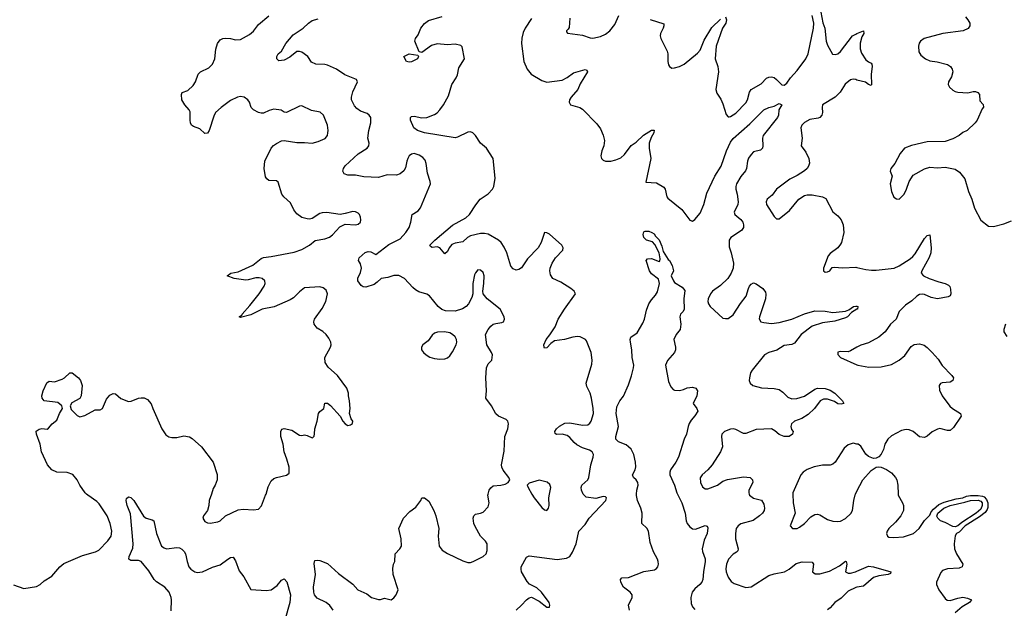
# Model space of a CAD drawing. Header units: inches. Extents: x 2134017 to 2292458, y 756222 to 916513.
# Tile 299 of 387: x 2243438 to 2251155, y 819104 to 823718. Entities that reach past the tile are written whole.
import ezdxf

# ---------------------------------------------------------------- set-up
doc = ezdxf.new("R2010")
doc.units = ezdxf.units.IN
doc.header["$MEASUREMENT"] = 0
for name, color, linetype in [('C2841', 7, 'Continuous'), ('C2842', 7, 'Continuous'), ('C2851', 7, 'Continuous'), ('C2852', 7, 'Continuous')]:
    doc.layers.add(name, color=color, linetype=linetype)

msp = doc.modelspace()

# ---------------------------------------------------------------- linework, layer by layer
at = {"layer": 'C2841', "color": 5}
for points, elevation in [([(2243390, 819287.2), (2243470, 819260.4), (2243570, 819274.9), (2243599, 819290), (2243630, 819318.8), (2243690, 819356), (2243753.2, 819430), (2243784.9, 819455.1), (2243930, 819518), (2244033.3, 819546.7), (2244059.8, 819560.2), (2244130, 819633), (2244154, 819670), (2244159.1, 819710), (2244148.2, 819770), (2244123.9, 819830), (2244062.3, 819922.3), (2244042, 819942), (2243972.3, 819990), (2243962.3, 820000)], 280), ([(2244625.4, 819085.4), (2244627.4, 819170), (2244624.8, 819190), (2244609.8, 819230), (2244575.6, 819270), (2244511.1, 819311.1), (2244490.9, 819330), (2244450, 819399.2), (2244390, 819472), (2244370, 819479.2), (2244310, 819478.7), (2244294.5, 819490), (2244295.4, 819510), (2244324.2, 819575.8), (2244328.3, 819610), (2244305.6, 819845.6), (2244279.7, 819910), (2244271.9, 819948.1), (2244274.5, 819965.5), (2244290, 819979.1), (2244310, 819972), (2244331.8, 819950), (2244407.5, 819827.5), (2244430, 819811.5), (2244477.3, 819797.3), (2244488.9, 819788.9), (2244510.2, 819690), (2244550, 819592), (2244570, 819577.3), (2244590, 819571.4), (2244670, 819581.3), (2244690, 819578.3), (2244708.4, 819568.4), (2244727, 819550), (2244738, 819530), (2244750.4, 819470), (2244764.9, 819430), (2244780.5, 819410), (2244810, 819390.4), (2244830, 819383.7), (2244870, 819390.4), (2244950, 819425.7), (2245010, 819443.7), (2245070, 819490.3), (2245090, 819502), (2245110, 819504.4), (2245130, 819477.3), (2245157.8, 819397.8), (2245194.4, 819350), (2245250.8, 819250.8), (2245370, 819244.4), (2245410, 819248.2), (2245457.1, 819282.9), (2245490, 819326), (2245510, 819336), (2245531.9, 819311.9), (2245561.6, 819210), (2245554.4, 819150), (2245516, 819010)], 260), ([(2244940.6, 820000), (2244923.8, 819950), (2244920.5, 819910), (2244910.6, 819870), (2244878.8, 819830), (2244874.8, 819810), (2244890, 819784), (2244910, 819773.4), (2244930, 819770.6), (2244990, 819781.3), (2245009.2, 819790), (2245051.2, 819828.8), (2245150, 819877.3), (2245190, 819882), (2245270, 819877.3), (2245310, 819880.7), (2245332.9, 819907.1), (2245365.7, 819990), (2245368.6, 820000)], 280), ([(2245895.6, 819090), (2245870, 819126), (2245841.2, 819150), (2245770, 819184.5), (2245749.5, 819210), (2245742.9, 819230), (2245740.7, 819270), (2245755.6, 819370), (2245744.8, 819455.2), (2245750, 819478), (2245770, 819482), (2245790, 819478), (2245850, 819455.5), (2245937.3, 819377.3), (2246050, 819292.2), (2246089.4, 819249.4), (2246158, 819218), (2246196, 819190), (2246250, 819173), (2246266.3, 819173.7), (2246296, 819184), (2246350, 819170.8), (2246370, 819186), (2246389.2, 819210), (2246405.2, 819250), (2246364.5, 819370), (2246363.7, 819416.3), (2246369, 819450), (2246377.2, 819470), (2246381.2, 819530), (2246417.2, 819570), (2246429.2, 819590), (2246426.6, 819650), (2246409.3, 819730), (2246445.2, 819810), (2246495.9, 819864.1), (2246542.9, 819897.1), (2246581.2, 819950), (2246590, 819971.3), (2246610, 819971.3), (2246643.5, 819943.5), (2246682.8, 819870), (2246698.8, 819830), (2246722, 819730), (2246719.1, 819670), (2246724.9, 819590), (2246750, 819560.5), (2246790, 819534.9), (2246910, 819476.5), (2246950, 819463.7), (2246970, 819463.1), (2246993.2, 819470), (2247069.2, 819510), (2247095.1, 819530), (2247102.9, 819557.1), (2247102, 819610), (2247089.5, 819630), (2247050.7, 819670.7), (2247006.6, 819746.6), (2246996.4, 819770), (2246991.2, 819810), (2246997.6, 819830), (2247010, 819842.4), (2247050, 819848.8), (2247070, 819857), (2247110, 819898.4), (2247118.4, 819930), (2247107.4, 819990), (2247110, 820000)], 260), ([(2247329.3, 819090), (2247372.1, 819127.9), (2247410, 819171), (2247430, 819186), (2247449.3, 819190.7), (2247510, 819161), (2247570, 819112), (2247590, 819114), (2247593.2, 819130), (2247588.7, 819150), (2247527.3, 819230), (2247490, 819264.2), (2247434.6, 819294.6), (2247414.4, 819314.4), (2247372.1, 819390), (2247367.1, 819410), (2247368.2, 819430), (2247410, 819506), (2247430, 819515.3), (2247650, 819487.3), (2247723.3, 819496.7), (2247749.8, 819510.2), (2247770, 819543), (2247799.8, 819610), (2247820.5, 819710), (2247870, 819760.4), (2247901, 819810), (2248032, 819950), (2248036, 819970), (2248030, 819979), (2248010, 819979.3), (2247954.4, 819965.6), (2247876.6, 819976.6), (2247855.5, 819995.5), (2247853.7, 820000)], 240), ([(2247452.3, 820000), (2247470.4, 819970), (2247530, 819894), (2247550, 819874.8), (2247570, 819871), (2247582.7, 819890), (2247586.6, 819910), (2247585.6, 819970), (2247590.8, 820000)], 260), ([(2248216.9, 819090), (2248209.5, 819130), (2248236.9, 819190), (2248236.9, 819210), (2248223.6, 819230), (2248169.7, 819270), (2248150, 819309.2), (2248147.3, 819330), (2248156.5, 819343.5), (2248210, 819345.3), (2248330, 819393.7), (2248413.6, 819406.4), (2248430, 819417.1), (2248438.3, 819430), (2248444, 819450), (2248443.1, 819470), (2248437.2, 819490), (2248406.5, 819546.5), (2248379, 819619), (2248365.3, 819710), (2248352, 819732), (2248314.7, 819770), (2248317.8, 819850), (2248306.8, 819890), (2248279.2, 819950), (2248272.5, 819987.5), (2248273.2, 820000)], 220), ([(2248593.9, 820000), (2248627.6, 819930), (2248652.8, 819850), (2248660.3, 819790), (2248669, 819770), (2248690, 819742), (2248710, 819727.4), (2248735.6, 819724.4), (2248810, 819753), (2248827.1, 819747.1), (2248830, 819734), (2248826, 819690), (2248802.9, 819637.1), (2248788, 819570), (2248790.2, 819550), (2248810, 819490.8), (2248811, 819470), (2248796.2, 819390), (2248791.4, 819330), (2248783.1, 819310), (2248767.4, 819290), (2248730, 819256.4), (2248709.4, 819230), (2248697.8, 819190), (2248701, 819141), (2248710, 819116.4), (2248730, 819094.9)], 220), ([(2249154.8, 820000), (2249158.5, 819990), (2249190, 819966.2), (2249251.2, 819951.2), (2249270, 819921), (2249274.3, 819890), (2249271.8, 819870), (2249258.4, 819850), (2249236.4, 819830), (2249186.8, 819793.2), (2249090, 819765.6), (2249068.8, 819751.2), (2249053.4, 819730), (2249047.3, 819690), (2249047.6, 819650), (2249068.7, 819571.3), (2249066.3, 819553.7), (2249056.8, 819543.2), (2249030, 819528.2), (2248994.3, 819490), (2248977.6, 819450), (2248972.7, 819412.7), (2248974, 819390), (2248990, 819347.7), (2249014.5, 819314.5), (2249038.4, 819298.4), (2249128.5, 819268.5), (2249170, 819273.8), (2249310, 819360.9), (2249350, 819375.3), (2249430.8, 819389.2), (2249468.8, 819411.2), (2249524.4, 819455.6), (2249571.2, 819468.8), (2249650, 819464.9), (2249659.5, 819450), (2249652.4, 819390), (2249673.3, 819373.3), (2249710, 819374.4), (2249784.5, 819395.5), (2249863.5, 819436.5), (2249910, 819473.4), (2249916, 819470), (2249919.3, 819450), (2249910.7, 819390), (2249930, 819380.3), (2249950, 819379.6), (2249989.3, 819390), (2250000, 819394.7)], 240), ([(2249497.9, 820000), (2249500.9, 819930), (2249514.3, 819850), (2249477.3, 819750), (2249494, 819730), (2249530, 819730.5), (2249550, 819739.3), (2249590, 819768.4), (2249638.9, 819821.1), (2249670, 819840.3), (2249690, 819842.3), (2249710, 819837.4), (2249770, 819800.3), (2249810, 819787.2), (2249850, 819784.9), (2249870, 819788.5), (2249910, 819808.7), (2249951.9, 819848.1), (2249965.6, 819870), (2249974.7, 819950), (2249986, 819994), (2249989.1, 820000)], 260), ([(2250000, 819269.4), (2249990, 819267.7), (2249930, 819237.4), (2249875.3, 819184.7), (2249827, 819150), (2249790.9, 819109.1), (2249767.9, 819092.1)], 240)]:
    msp.add_lwpolyline(points, dxfattribs=dict(at, elevation=elevation))
at = {"layer": 'C2842', "color": 5}
for points, elevation in [([(2245368.6, 820000), (2245384.7, 820055.3), (2245410, 820103), (2245430, 820120.5), (2245449.7, 820130.3), (2245530, 820147.3), (2245550, 820164.7), (2245549.3, 820210.7), (2245533.1, 820273.1), (2245512, 820330), (2245502.7, 820390), (2245485.1, 820450), (2245486, 820490), (2245492.9, 820507.1), (2245510, 820513), (2245570, 820499.5), (2245630, 820462.4), (2245650, 820459.1), (2245670, 820462.8), (2245690, 820458.8), (2245730, 820441), (2245736.5, 820443.5), (2245745.6, 820454.4), (2245749.5, 820470.5), (2245751.6, 820510), (2245769.6, 820570), (2245779.5, 820630), (2245790, 820646.8), (2245822, 820670), (2245830, 820711.3), (2245850, 820711.3), (2245874, 820694), (2245951.1, 820611.1), (2245971.3, 820570), (2245990, 820551.3), (2246010, 820538), (2246030, 820542), (2246047.3, 820552.7), (2246048, 820570), (2246035.3, 820590), (2246022, 820630), (2246029, 820670), (2246024, 820730), (2246014, 820770), (2246014, 820790), (2246002, 820830), (2245929.3, 820930), (2245855.3, 820995.3), (2245833.2, 821030), (2245829.2, 821070), (2245873.2, 821150), (2245879, 821170), (2245877.2, 821190), (2245862, 821222), (2245841.2, 821250), (2245813.1, 821273.1), (2245770, 821299.3), (2245745.6, 821330), (2245743.6, 821350), (2245749.6, 821370), (2245810, 821453), (2245837.4, 821510), (2245849.5, 821569.5), (2245838.9, 821598.9), (2245817.1, 821617.1), (2245790, 821623.6), (2245670, 821614.7), (2245630, 821585.4), (2245583.1, 821536.9), (2245558.2, 821521.8), (2245432.6, 821467.4), (2245338, 821450), (2245250, 821405.4), (2245170, 821382.7), (2245159, 821390), (2245178.4, 821401.6), (2245180.9, 821410), (2245242.7, 821477.3), (2245316, 821570), (2245355.1, 821630), (2245362.4, 821650), (2245360.5, 821670), (2245339.3, 821690), (2245315.2, 821695.2), (2245290, 821694.6), (2245230, 821678.2), (2245210, 821677.2), (2245118, 821690), (2245064, 821710), (2245094, 821730), (2245150, 821741.7), (2245265.7, 821794.3), (2245330, 821845.5), (2245350, 821854.3), (2245410, 821860.3), (2245590, 821894.9), (2245650, 821916.9), (2245709.8, 821950.2), (2245753.7, 821986.3), (2245830, 821998.9), (2245866.1, 822013.9), (2245888.5, 822031.5), (2245947.2, 822092.8), (2245972.5, 822107.5), (2245990, 822114.9), (2246069.5, 822110.5), (2246090, 822114), (2246109.2, 822130), (2246112.7, 822150), (2246109.4, 822170), (2246100.9, 822190), (2246090, 822200.9), (2246071.1, 822211.1), (2246050, 822214.3), (2245990, 822197.6), (2245950, 822191.8), (2245846.3, 822206.3), (2245810, 822204.7), (2245790, 822198), (2245730, 822159.7), (2245710, 822154.7), (2245690, 822155.8), (2245650, 822168.3), (2245610, 822195.6), (2245586.5, 822226.5), (2245561.4, 822281.4), (2245509.2, 822329.2), (2245493.3, 822350), (2245464.8, 822444.8), (2245450, 822454.5), (2245390, 822456.9), (2245374, 822470), (2245365.8, 822485.8), (2245353.5, 822550), (2245358.7, 822610), (2245408.7, 822710), (2245428, 822732), (2245450, 822747.9), (2245490, 822768), (2245510, 822771.2), (2245610, 822754), (2245670, 822755.3), (2245730, 822750.4), (2245777.1, 822762.9), (2245833.3, 822786.7), (2245849.4, 822810), (2245853.3, 822830), (2245856.3, 822850), (2245851.2, 822890), (2245818.4, 822970), (2245792.6, 822992.6), (2245725.1, 823005.1), (2245650, 823041.6), (2245630, 823039.6), (2245530, 822989.6), (2245510, 822993.2), (2245487.6, 823007.6), (2245430, 823015.6), (2245393.5, 823006.5), (2245350, 822985.6), (2245330, 822985.6), (2245310, 822989.6), (2245269.8, 823009.8), (2245251.5, 823030), (2245240.4, 823070), (2245226.6, 823090), (2245198, 823110), (2245170, 823115.3), (2245144.9, 823110), (2245090, 823083.5), (2245016.4, 823030), (2244973.4, 822990), (2244958.6, 822961.4), (2244923, 822850), (2244910, 822827), (2244890, 822824.5), (2244850, 822860.9), (2244800.1, 822880.1), (2244786, 822890), (2244776.3, 822910), (2244773.3, 822930), (2244774.2, 822994.2), (2244767.3, 823010), (2244731.3, 823050), (2244708.7, 823090), (2244705.2, 823130), (2244712.7, 823147.3), (2244756.6, 823163.4), (2244797, 823203), (2244815.6, 823230), (2244836.2, 823290), (2244854.5, 823310), (2244919.8, 823340.2), (2244950.5, 823369.5), (2244967.9, 823410), (2244974.3, 823485.7), (2244989.3, 823530), (2245010, 823558.8), (2245030, 823570.6), (2245050, 823573.4), (2245089.4, 823570.6), (2245130, 823559.1), (2245170, 823562), (2245238, 823602), (2245271.8, 823628.2), (2245310, 823681), (2245390, 823746.8)], 280), ([(2247110, 820000), (2247117.8, 820030), (2247130.6, 820049.4), (2247150, 820065.3), (2247210, 820070.3), (2247242, 820078), (2247266, 820090), (2247279.3, 820110), (2247272.3, 820130), (2247226, 820186), (2247215.8, 820210), (2247213.7, 820230), (2247235.3, 820335.3), (2247239.1, 820450), (2247265.1, 820510), (2247269.4, 820549.4), (2247264, 820570), (2247250, 820584), (2247190, 820609.4), (2247170, 820629.3), (2247135.1, 820690), (2247092.3, 820750), (2247096.2, 820810), (2247092.3, 820910), (2247095.6, 820990), (2247110, 821020.7), (2247138.4, 821050), (2247143.6, 821090), (2247137, 821110), (2247098, 821170), (2247089.7, 821250), (2247109.6, 821290), (2247130, 821316.3), (2247150, 821330.4), (2247170, 821337.1), (2247216.2, 821343.8), (2247229.4, 821350.6), (2247238, 821370), (2247234.5, 821390), (2247204.2, 821450), (2247102.4, 821530), (2247071.2, 821570), (2247068.2, 821590), (2247076.8, 821650), (2247077.7, 821710), (2247070, 821735.1), (2247050, 821755.1), (2247030, 821757.2), (2247010, 821733.2), (2247003.4, 821716.6), (2246989.1, 821650), (2246990.3, 821570), (2246980.7, 821539.3), (2246956, 821490), (2246937.6, 821470), (2246908.6, 821451.4), (2246850, 821434.4), (2246775.9, 821435.9), (2246745.9, 821445.9), (2246717.7, 821470), (2246650, 821553.6), (2246630, 821565.1), (2246565.6, 821585.6), (2246540.2, 821600.2), (2246518, 821618), (2246454.7, 821690), (2246410, 821713.8), (2246370, 821713.3), (2246322.2, 821697.8), (2246270, 821689.8), (2246240.5, 821659.5), (2246217, 821643), (2246150, 821621.8), (2246130, 821622.8), (2246113.1, 821633.1), (2246089.1, 821670), (2246088.1, 821691.9), (2246110, 821736.3), (2246117.1, 821770), (2246110, 821803.7), (2246092.4, 821830), (2246098.9, 821850), (2246146.7, 821893.3), (2246170, 821900.3), (2246190, 821897.5), (2246230, 821876.5), (2246330, 821954.7), (2246420.4, 821999.6), (2246464.4, 822050), (2246489.7, 822090), (2246503.1, 822130), (2246514.5, 822190), (2246560.7, 822219.3), (2246578.2, 822241.8), (2246658.4, 822430), (2246656.2, 822450), (2246633.5, 822513.5), (2246624, 822590), (2246615.5, 822615.5), (2246598, 822638), (2246570, 822655.4), (2246530, 822668.2), (2246510, 822664.2), (2246490.3, 822649.7), (2246479.5, 822630), (2246471.8, 822610), (2246463.1, 822556.9), (2246450, 822532.7), (2246418.8, 822510), (2246390, 822499.6), (2246318, 822502), (2246250, 822480.9), (2246134, 822486), (2246070, 822500.2), (2246010, 822499.5), (2245980.5, 822510), (2245969.7, 822530), (2245974.8, 822550), (2245988.8, 822571.2), (2246090, 822665.3), (2246160.7, 822710), (2246175.1, 822730), (2246176.9, 822750), (2246166.6, 822790), (2246175.1, 822850), (2246191.1, 822910), (2246189.6, 822950), (2246177, 822970), (2246162.3, 822982.3), (2246110, 823000.9), (2246080.8, 823020.8), (2246063.3, 823043.3), (2246039.6, 823090), (2246039.6, 823110), (2246050, 823151), (2246085.1, 823230), (2246077, 823250), (2245985.7, 823285.7), (2245920.9, 823330), (2245850, 823360.9), (2245830, 823366), (2245758, 823370), (2245726, 823386), (2245695.3, 823430), (2245650, 823462.7), (2245630, 823469.4), (2245610, 823469.4), (2245556.4, 823423.6), (2245510, 823399.4), (2245470, 823396.4), (2245453, 823410), (2245453.1, 823430), (2245464.2, 823450), (2245490, 823471.6), (2245524.2, 823530), (2245581.6, 823598.4), (2245661, 823650), (2245700.5, 823690), (2245730, 823710.2), (2245776.4, 823723.6)], 260), ([(2247853.7, 820000), (2247841.7, 820030), (2247837.4, 820050), (2247843.6, 820070), (2247889.7, 820110), (2247898.2, 820130), (2247913.3, 820230), (2247932.6, 820290), (2247934.3, 820310), (2247923.5, 820330), (2247904.2, 820344.2), (2247850, 820360.8), (2247804.3, 820384.3), (2247782.5, 820402.5), (2247750, 820444), (2247730, 820459.1), (2247690, 820469.9), (2247646.3, 820466.3), (2247633.6, 820473.6), (2247632.4, 820490), (2247644.8, 820510), (2247670, 820532.4), (2247710, 820554), (2247750, 820558.3), (2247850, 820539.7), (2247890, 820543.1), (2247905.6, 820554.4), (2247916.9, 820570), (2247935, 820630), (2247933.6, 820670), (2247919.7, 820750), (2247909.7, 820789.7), (2247882.9, 820842.9), (2247878.3, 820870), (2247921, 821019), (2247925.6, 821050), (2247915.6, 821110), (2247880.9, 821200.9), (2247871.5, 821211.5), (2247830, 821231.3), (2247810, 821234.3), (2247772, 821230), (2247709.1, 821210.9), (2247630, 821200.5), (2247601.2, 821178.8), (2247570, 821145.2), (2247550, 821144), (2247548, 821150), (2247547.1, 821170), (2247563.5, 821210), (2247593.3, 821246.7), (2247634.5, 821310), (2247659.3, 821370), (2247707.3, 821450), (2247795.3, 821570), (2247784, 821590), (2247758, 821610), (2247680, 821660), (2247617.2, 821690), (2247598, 821718), (2247593, 821750), (2247595.4, 821770), (2247612.1, 821810), (2247638.5, 821850), (2247695.1, 821910), (2247697.7, 821930), (2247685.7, 821950), (2247590, 822035.6), (2247570, 822047), (2247550, 822049.2), (2247525.3, 821970), (2247500.9, 821930), (2247417.8, 821842.2), (2247370, 821772.3), (2247350, 821758.4), (2247330, 821754), (2247305.4, 821765.4), (2247286.6, 821786.6), (2247255.3, 821890), (2247235.4, 821935.4), (2247212.3, 821972.3), (2247190.7, 821990.7), (2247110, 822035.4), (2247081.6, 822041.6), (2247050, 822042), (2246970, 822024.4), (2246948.5, 822011.5), (2246910, 821977), (2246850, 821966.4), (2246825.2, 821954.8), (2246803.9, 821930), (2246790, 821900.7), (2246770, 821883.6), (2246730, 821928.2), (2246710, 821936.9), (2246670, 821933.2), (2246659, 821939), (2246653.2, 821950), (2246691.6, 821990), (2246830, 822106.5), (2246934.6, 822165.4), (2246963.5, 822190), (2247012.8, 822267.2), (2247047.6, 822310), (2247110, 822354), (2247143.5, 822390), (2247153.5, 822410), (2247165.5, 822474.5), (2247148.3, 822630), (2247097.4, 822710), (2247049.7, 822750), (2247010.7, 822810.7), (2246990.7, 822830.7), (2246970, 822839.1), (2246950, 822837.2), (2246870, 822797.4), (2246850, 822792.8), (2246610, 822829.8), (2246556, 822850), (2246526, 822870), (2246500.9, 822930), (2246501.2, 822950), (2246510, 822958.8), (2246530, 822962), (2246590, 822948.5), (2246630, 822951.7), (2246690, 822974.9), (2246710, 822987), (2246731.5, 823010), (2246760.7, 823050), (2246799.4, 823120.6), (2246823.7, 823210), (2246859.3, 823260.7), (2246870, 823284.7), (2246879.1, 823340.9), (2246925.2, 823410), (2246905.2, 823505.2), (2246894.5, 823514.5), (2246850, 823524.5), (2246790, 823521), (2246710, 823528.8), (2246665.4, 823514.6), (2246590, 823459.3), (2246570, 823466), (2246534, 823550), (2246541.2, 823570), (2246561.5, 823598.5), (2246580.7, 823650), (2246610, 823687.7), (2246642.7, 823710), (2246750, 823742.6)], 240), ([(2247450, 823727.6), (2247399.7, 823650), (2247383.6, 823616.4), (2247372.3, 823572.3), (2247370.2, 823530), (2247390.2, 823390), (2247416.5, 823330), (2247447.4, 823290), (2247530, 823239.8), (2247570, 823226.8), (2247690, 823243.2), (2247730, 823263.8), (2247777.8, 823302.2), (2247870, 823327.7), (2247882.8, 823322.8), (2247887.7, 823310), (2247830, 823216), (2247813.4, 823170), (2247760.3, 823110), (2247747.9, 823090), (2247744.2, 823070), (2247756, 823050), (2247826.8, 823030), (2247850, 823016.5), (2247960.2, 822900.2), (2247990, 822861.6), (2248011.8, 822811.8), (2248020.2, 822770), (2248016.9, 822730), (2248000.3, 822690), (2247992.2, 822650), (2247997.1, 822630), (2248010, 822615.5), (2248030, 822607.6), (2248070, 822609.1), (2248110, 822618.5), (2248150, 822636), (2248178.6, 822661.4), (2248230, 822730.4), (2248270, 822756.4), (2248326.9, 822813.1), (2248390, 822850.5), (2248410, 822852), (2248407.3, 822830), (2248386.4, 822793.6), (2248372.6, 822750), (2248371.3, 822710), (2248384.9, 822630), (2248345.4, 822445.4), (2248430, 822439.5), (2248485.3, 822405.3), (2248496.2, 822390), (2248509.3, 822330), (2248518.1, 822318.1), (2248626.5, 822230), (2248690, 822146.8), (2248710, 822139.1), (2248730, 822150.4), (2248770, 822200.3), (2248799.5, 822270), (2248823.3, 822356.7), (2248886.8, 822490), (2248935.3, 822570), (2248977.6, 822690), (2249010, 822757.8), (2249030, 822786.9), (2249159.6, 822900.4), (2249270, 823011.4), (2249310, 823030.3), (2249350, 823039.5), (2249390, 823060.3), (2249410, 823051), (2249388.9, 823011.1), (2249385.1, 822970), (2249377.4, 822950), (2249265.4, 822810), (2249260.2, 822790), (2249263.5, 822730), (2249259, 822710), (2249243.8, 822696.2), (2249190, 822681.1), (2249170, 822660.5), (2249150, 822631.2), (2249141.7, 822610), (2249134.7, 822550), (2249127.1, 822532.9), (2249090, 822489.8), (2249056.4, 822430), (2249050.1, 822410), (2249050.1, 822390), (2249060.9, 822350), (2249068.6, 822290), (2249066.4, 822270), (2249038, 822210), (2249043.6, 822190), (2249090, 822150.3), (2249104.6, 822130), (2249111.4, 822110), (2249110.3, 822090), (2249094.6, 822065.4), (2249010.4, 822010), (2248998.7, 821990), (2248998.6, 821938.6), (2249015.3, 821890), (2249031.7, 821810), (2249028.9, 821770), (2249013.1, 821730), (2248987, 821690), (2248930, 821635.4), (2248868.9, 821590), (2248851.1, 821568.9), (2248834.3, 821530), (2248831.7, 821510), (2248835.3, 821490), (2248850, 821470.4), (2248950, 821379.3), (2248970, 821374.4), (2248990, 821375.8), (2249030, 821403.1), (2249086.6, 821493.4), (2249131.2, 821550), (2249148.8, 821611.2), (2249158.4, 821630), (2249170, 821644.9), (2249190, 821654), (2249210, 821646.8), (2249262.8, 821610), (2249282.8, 821582.8), (2249286.2, 821566.2), (2249284.2, 821530), (2249234.9, 821390), (2249232.5, 821372.5), (2249247.3, 821350), (2249270, 821343.2), (2249330, 821335.4), (2249390, 821343), (2249490.5, 821369.5), (2249590, 821411.3), (2249670, 821436), (2249750, 821434), (2249810, 821422.6), (2249835.9, 821424.1), (2249910, 821434), (2249937.4, 821442.6), (2249974, 821470), (2249990, 821473.4), (2250000, 821471.3)], 240), ([(2247749, 823730), (2247743.5, 823656.5), (2247737.3, 823642.7), (2247724.7, 823630), (2247723.6, 823623.6), (2247731.6, 823611.6), (2247850, 823596.4), (2247910, 823575.3), (2247930, 823573.7), (2247990, 823584.6), (2248030, 823604.2), (2248062.9, 823630), (2248101.3, 823678.7), (2248133, 823750)], 260), ([(2248378.3, 823718.3), (2248486, 823686), (2248487.3, 823670), (2248482, 823650), (2248460.7, 823610), (2248457.3, 823590), (2248462, 823570), (2248511.9, 823471.9), (2248518.4, 823450), (2248517.3, 823390), (2248523.4, 823363.4), (2248530.6, 823350.6), (2248550, 823338.8), (2248570, 823340.7), (2248610, 823350.5), (2248646, 823370), (2248750, 823455.3), (2248770, 823478), (2248802.2, 823557.8), (2248862.5, 823657.5), (2248930, 823721.3)], 260), ([(2248970, 823739.1), (2248977.2, 823717.2), (2248972.8, 823690), (2248944.9, 823650), (2248897.3, 823510), (2248888.9, 823410), (2248908.4, 823350), (2248913.7, 823310), (2248893.7, 823170), (2248900.5, 823140.5), (2248933.4, 823093.4), (2248950, 823058.8), (2248974.4, 822974.4), (2248990, 822957.3), (2248997.3, 822957.3), (2249010, 822958), (2249050, 822984.4), (2249130, 823067.2), (2249141.8, 823090), (2249156.5, 823150), (2249170.5, 823169.5), (2249250, 823215.2), (2249290, 823258.8), (2249310, 823267.8), (2249330, 823269.4), (2249350, 823264.7), (2249370.1, 823250.1), (2249410, 823207), (2249430, 823205.7), (2249450, 823220.4), (2249477.9, 823262.1), (2249530, 823320.3), (2249599.3, 823410), (2249617.8, 823450), (2249660.4, 823650), (2249661.7, 823690), (2249649.7, 823750)], 260), ([(2249717.2, 823777.2), (2249732.2, 823692.2), (2249747, 823650), (2249758.7, 823550), (2249770, 823518.8), (2249808, 823448), (2249830, 823445.5), (2249850, 823450.6), (2249870, 823468), (2249965.1, 823590), (2249990, 823604.9), (2250000, 823609)], 260), ([(2250000, 823244.9), (2249990, 823247.6), (2249970, 823251.5), (2249950, 823245.6), (2249908.1, 823211.9), (2249867, 823150), (2249830.3, 823110), (2249730.4, 823050), (2249727.2, 823030), (2249730.3, 822989.7), (2249724.4, 822970), (2249709, 822951), (2249695.1, 822944.9), (2249630, 822934.2), (2249590, 822912.6), (2249578.4, 822901.6), (2249568.2, 822890), (2249561.3, 822870), (2249570.3, 822790), (2249563, 822730), (2249598.1, 822678.1), (2249622.3, 822630), (2249627.2, 822592.8), (2249619.6, 822570), (2249609.3, 822550.7), (2249590, 822534), (2249530, 822495.6), (2249473.4, 822466.6), (2249370.4, 822390), (2249336.5, 822343.5), (2249296.3, 822310), (2249288, 822290), (2249290.5, 822270), (2249350, 822176), (2249370, 822156), (2249390, 822157.3), (2249470, 822223), (2249544.5, 822310), (2249590, 822338.7), (2249610, 822344.2), (2249650, 822343.6), (2249728.9, 822328.9), (2249755.1, 822315.1), (2249811.9, 822211.9), (2249850, 822180.7), (2249875.5, 822150), (2249892.7, 822110), (2249898, 822050), (2249878, 821970), (2249870, 821957.2), (2249850, 821929.3), (2249790, 821884), (2249773.7, 821866.3), (2249738, 821770), (2249738, 821750), (2249750, 821738), (2249770, 821741), (2249788, 821750), (2249805.2, 821774.8), (2249821.2, 821778.8), (2249890, 821773.4), (2249990, 821777.1), (2250000, 821774.8)], 260), ([(2248273.2, 820000), (2248275.1, 820030), (2248284.2, 820070), (2248282, 820090), (2248269.7, 820110), (2248248.4, 820130), (2248241.1, 820150), (2248262.2, 820190), (2248267.2, 820212.8), (2248265.2, 820250), (2248251.2, 820310), (2248230.9, 820350.9), (2248210.5, 820370.5), (2248190, 820385), (2248131.8, 820410), (2248109.6, 820430), (2248109.7, 820450), (2248129.8, 820530), (2248113, 820630), (2248117.5, 820682.5), (2248142.7, 820730), (2248170, 820766), (2248210, 820854.8), (2248234.1, 820925.9), (2248249.1, 820990), (2248250.9, 821010), (2248238.5, 821070), (2248236.4, 821130), (2248224.2, 821190), (2248223.1, 821210), (2248228, 821230), (2248276.2, 821263.8), (2248322, 821338), (2248335.8, 821370), (2248350, 821441), (2248368.4, 821490), (2248390, 821523), (2248422, 821558), (2248436.4, 821583.6), (2248452.3, 821650), (2248444.5, 821684.5), (2248390, 821727), (2248374.5, 821750), (2248349.1, 821830.9), (2248358, 821842), (2248390, 821846), (2248450, 821822), (2248455.3, 821824.7), (2248458, 821842), (2248449, 821890), (2248416.5, 821956.5), (2248397.2, 821977.2), (2248350, 821988.7), (2248329.4, 822009.4), (2248324.7, 822035.3), (2248330, 822054), (2248340.4, 822059.6), (2248370, 822061), (2248392, 822050), (2248410, 822038), (2248420.7, 822020.7), (2248450, 821991.3), (2248470, 821942), (2248480.9, 821900.9), (2248519.3, 821839.3), (2248530.4, 821830), (2248552.7, 821790), (2248561, 821750), (2248544.7, 821710), (2248561, 821670), (2248570, 821658), (2248630, 821622), (2248650, 821594), (2248643, 821530), (2248646, 821450), (2248638, 821430), (2248617.3, 821410), (2248612.7, 821390), (2248619.3, 821330), (2248615.5, 821290), (2248584, 821250), (2248564, 821210), (2248578, 821150), (2248577.3, 821130), (2248570, 821109.2), (2248513.9, 821046.1), (2248499.5, 821010), (2248523.1, 820883.1), (2248541.1, 820841.1), (2248559.1, 820819.1), (2248570, 820813.4), (2248610, 820812.2), (2248641.3, 820818.7), (2248670, 820832), (2248710, 820838), (2248738, 820830), (2248751, 820810), (2248746, 820770), (2248716, 820710), (2248744, 820670), (2248752.7, 820650), (2248730, 820612.7), (2248699.9, 820580.1), (2248686.1, 820553.9), (2248675.8, 820530), (2248663.8, 820470), (2248646, 820430), (2248601.3, 820290), (2248580.2, 820250), (2248539.3, 820190), (2248533.4, 820170), (2248534.6, 820150), (2248569.4, 820070), (2248589.4, 820009.4), (2248593.9, 820000)], 220), ([(2250000, 821447.8), (2249956.9, 821423.1), (2249926, 821390), (2249910, 821381.5), (2249825.8, 821354.2), (2249730, 821342.4), (2249650, 821316.2), (2249563.6, 821250), (2249510, 821182.6), (2249490, 821172.2), (2249430, 821163.5), (2249372.2, 821127.8), (2249310, 821108.5), (2249276.4, 821090), (2249178, 820970), (2249166, 820950), (2249157, 820910), (2249156.4, 820890), (2249163.8, 820870), (2249184, 820850), (2249251.8, 820831.8), (2249350, 820827.3), (2249390, 820819.1), (2249419.3, 820799.3), (2249459, 820759), (2249490, 820745.3), (2249528.9, 820748.9), (2249590, 820766.5), (2249670, 820822), (2249690, 820829.1), (2249750, 820827.4), (2249790, 820813.1), (2249825.5, 820790), (2249886, 820730), (2249898, 820710), (2249876.3, 820703.7), (2249850, 820707.3), (2249824, 820724), (2249770, 820743.5), (2249737.8, 820742.2), (2249710.5, 820730), (2249666.4, 820670), (2249616.8, 820623.2), (2249568.2, 820591.8), (2249510.4, 820570), (2249487, 820550), (2249480.4, 820530), (2249486.7, 820506.7), (2249498.8, 820490), (2249496, 820470), (2249468.2, 820451.8), (2249429, 820450), (2249390, 820467.3), (2249356.3, 820496.3), (2249329.7, 820509.7), (2249210, 820505.3), (2249130, 820475), (2249110, 820475), (2249050, 820506), (2249030, 820510.8), (2249010, 820508.7), (2248960.5, 820490), (2248940.4, 820470), (2248937.6, 820450), (2248947.2, 820370), (2248930.3, 820330), (2248864.2, 820230), (2248830, 820189.6), (2248785.5, 820150), (2248772, 820128), (2248773.7, 820090), (2248790, 820056.3), (2248810, 820040.3), (2248830, 820040.3), (2248906.6, 820070), (2248950, 820101.2), (2248985.2, 820114.8), (2249110, 820133.7), (2249162.8, 820130), (2249182, 820110), (2249183.1, 820090), (2249153, 820030), (2249151.2, 820010), (2249154.8, 820000)], 240), ([(2250000, 821150.3), (2249950, 821121.6), (2249930, 821115.1), (2249870, 821116.2), (2249850, 821112), (2249850, 821094), (2249871.3, 821070), (2250000, 821012.7)], 260), ([(2243962.3, 820000), (2243952.3, 820010), (2243908.3, 820068.3), (2243889.6, 820110), (2243853.9, 820153.9), (2243810, 820167.8), (2243730, 820171.5), (2243689.5, 820190), (2243656, 820230), (2243609.6, 820330), (2243599.3, 820390), (2243569.7, 820470), (2243567.9, 820492.1), (2243590, 820508.2), (2243612.8, 820512.8), (2243652.5, 820507.5), (2243665.2, 820514.8), (2243693.2, 820550), (2243730, 820578.8), (2243749.6, 820630), (2243772.6, 820670), (2243767.6, 820690), (2243736.6, 820716.6), (2243630, 820729.9), (2243614.2, 820750), (2243613, 820770), (2243622.8, 820810), (2243650, 820872.1), (2243670, 820883.7), (2243710, 820879.3), (2243770, 820899.1), (2243790, 820910.5), (2243830, 820950.2), (2243850.3, 820950), (2243899.3, 820910), (2243915.3, 820890), (2243927.6, 820850), (2243920.1, 820770), (2243910, 820748.4), (2243846.3, 820713.7), (2243832.9, 820690), (2243842, 820662), (2243890, 820614.9), (2243910, 820604.4), (2243950, 820614.4), (2244030, 820658.8), (2244070, 820661), (2244088, 820670), (2244117.5, 820742.5), (2244145.8, 820774.2), (2244170, 820786.8), (2244190, 820786), (2244230, 820747.7), (2244290, 820726), (2244311.4, 820728.6), (2244370, 820750.4), (2244390, 820753.4), (2244413.2, 820753.2), (2244439.9, 820739.9), (2244468, 820708), (2244480.5, 820670), (2244551.8, 820511.8), (2244583.1, 820463.1), (2244608.3, 820448.3), (2244630, 820443), (2244670, 820444), (2244723.6, 820456.4), (2244770, 820448.5), (2244790, 820436.4), (2244862.4, 820370), (2244953.4, 820250), (2244987.1, 820152.9), (2244985.5, 820110), (2244970.6, 820070), (2244955.6, 820044.4), (2244940.6, 820000)], 280), ([(2250000, 820392), (2249970, 820398.7), (2249930, 820385.1), (2249899.9, 820360.1), (2249830.3, 820249.7), (2249810, 820234), (2249790, 820226), (2249730, 820225.6), (2249665.8, 820214.2), (2249610, 820192.8), (2249579.3, 820170), (2249561.3, 820150), (2249497.4, 820010), (2249497.9, 820000)], 260), ([(2247590.8, 820000), (2247599.5, 820050), (2247593.8, 820073.8), (2247571.9, 820091.9), (2247510, 820109.3), (2247430, 820084), (2247416, 820070), (2247422, 820050), (2247452.3, 820000)], 260), ([(2249989.1, 820000), (2250000, 820021.1)], 260)]:
    msp.add_lwpolyline(points, dxfattribs=dict(at, elevation=elevation))
for points, elevation in [([(2246490, 823383.6), (2246469.6, 823389.6), (2246448, 823430), (2246490, 823451.3), (2246558.8, 823438.8), (2246564.7, 823430), (2246554.8, 823410), (2246510, 823386.3)], 240), ([(2246767.8, 821272.2), (2246712.6, 821267.4), (2246690, 821260.5), (2246670, 821245.1), (2246639.4, 821200.6), (2246597.3, 821170), (2246587.3, 821150), (2246587.3, 821130), (2246602.8, 821110), (2246622.8, 821090), (2246653.8, 821073.8), (2246690, 821062.4), (2246730, 821058), (2246770, 821060.5), (2246790, 821068), (2246810, 821084), (2246830, 821113.4), (2246858.5, 821170), (2246863.9, 821190), (2246862.7, 821210), (2246851.5, 821231.5), (2246831.4, 821251.4), (2246810, 821262.5)], 280)]:
    msp.add_lwpolyline(points, close=True, dxfattribs=dict(at, elevation=elevation))
at = {"layer": 'C2851', "color": 5}
for points, elevation in [([(2250323.5, 820000), (2250323.8, 819990), (2250357.6, 819930), (2250364.2, 819910), (2250364.2, 819870), (2250344.2, 819830), (2250301.8, 819778.2), (2250250.4, 819730), (2250235.5, 819710), (2250230.7, 819690), (2250238.8, 819670), (2250250, 819662), (2250290, 819658.7), (2250364.8, 819664.8), (2250442, 819690), (2250486.3, 819730), (2250530, 819792.4), (2250570, 819835.3), (2250580.3, 819859.7), (2250599.8, 819880.2), (2250641.9, 819918.1), (2250682.9, 819937.1), (2250777.9, 819962.1), (2250830, 819969.3), (2250857.6, 819982.4), (2250890, 819988.3), (2250950, 819988.7), (2250983.9, 819983.9), (2250997.6, 819977.6), (2251016, 819956), (2251024.6, 819930), (2251024.5, 819895.5), (2251020.1, 819879.9), (2251004.4, 819855.6), (2250959.6, 819820.4), (2250848.7, 819750), (2250800.3, 819699.7), (2250781.1, 819690), (2250768.3, 819671.7), (2250762, 819610), (2250764.4, 819570), (2250778.9, 819530), (2250828.4, 819450), (2250824.9, 819430), (2250801.4, 819418.6), (2250710, 819414.5), (2250670, 819401.3), (2250656.2, 819383.8), (2250624.4, 819310), (2250622.4, 819290), (2250641.3, 819250), (2250690, 819180.5), (2250707.8, 819167.8), (2250730, 819164.9), (2250790, 819183.7), (2250830, 819190.3), (2250864.9, 819184.9), (2250898, 819170), (2250880.7, 819150), (2250823.1, 819116.9), (2250770.8, 819070)], 260), ([(2250000, 819394.7), (2250090, 819434), (2250130, 819430.2), (2250266, 819390), (2250262, 819378), (2250244.7, 819370), (2250170, 819359.3), (2250130, 819345.6), (2250050, 819277.7), (2250000, 819269.4)], 240)]:
    msp.add_lwpolyline(points, dxfattribs=dict(at, elevation=elevation))
at = {"layer": 'C2851', "color": 5, "elevation": 240}
msp.add_lwpolyline([(2250770, 819742.6), (2250750, 819745.7), (2250690, 819777.3), (2250655.8, 819790), (2250634.2, 819810), (2250626.5, 819826.5), (2250633.3, 819850), (2250680.1, 819890), (2250731.6, 819910), (2250844.6, 819935.4), (2250890, 819950), (2250950, 819951), (2250970, 819944.1), (2250980.9, 819930), (2250982.2, 819910), (2250970, 819880.1), (2250933.4, 819850), (2250822.8, 819777.2), (2250790, 819749.5)], close=True, dxfattribs=at)
at = {"layer": 'C2852', "color": 5}
for points, elevation in [([(2250850, 823738.8), (2250870, 823716), (2250884.9, 823690), (2250884.9, 823670), (2250870.3, 823649.7), (2250832, 823630), (2250671.8, 823608.2), (2250526.8, 823570), (2250497.3, 823550), (2250487.1, 823532.9), (2250481.3, 823510), (2250485.7, 823465.7), (2250500.7, 823440.7), (2250536, 823410), (2250570, 823396.4), (2250628.4, 823388.4), (2250710, 823367.7), (2250731.9, 823351.9), (2250747.3, 823330), (2250750.6, 823310), (2250740.7, 823270), (2250716, 823230), (2250714.8, 823210), (2250724.9, 823190), (2250750, 823166), (2250770, 823154.9), (2250790, 823150.4), (2250870, 823144), (2250910, 823154), (2250930, 823154), (2250947.1, 823147.1), (2250961, 823130), (2250962.8, 823082.8), (2250990, 823054), (2250990.9, 823030.9), (2250981.1, 823018.9), (2250941, 822930), (2250926, 822910), (2250864.7, 822850), (2250830, 822832.7), (2250801, 822810), (2250750, 822785.1), (2250690, 822763.7), (2250550, 822760.7), (2250428.1, 822731.9), (2250372, 822710), (2250338, 822670), (2250296, 822590), (2250264.7, 822550), (2250261, 822530), (2250276, 822490), (2250261, 822430), (2250270.7, 822370), (2250290, 822326), (2250310, 822314.8), (2250330, 822310.8), (2250370, 822351), (2250389.4, 822390), (2250409.3, 822450), (2250440.5, 822499.5), (2250530, 822547.7), (2250570, 822562.8), (2250630, 822556), (2250690, 822560.5), (2250770, 822546), (2250803.6, 822523.6), (2250845.3, 822470), (2250873.4, 822370), (2250901.3, 822310), (2250921.5, 822241.5), (2250970, 822146), (2251030, 822098.8), (2251070, 822096.3), (2251150, 822117.1), (2251210, 822142.4)], 280), ([(2250000, 823609), (2250052, 823630), (2250053.4, 823610), (2250038, 823582), (2250025.5, 823534.5), (2250024.4, 823490), (2250035.5, 823455.5), (2250070, 823402.8), (2250090, 823386.8), (2250110, 823378), (2250116, 823370), (2250118.8, 823350), (2250112.4, 823290), (2250114, 823206), (2250110, 823202), (2250090, 823209), (2250066.8, 823226.8), (2250000, 823244.9)], 260), ([(2250000, 821774.8), (2250070, 821758.4), (2250113.8, 821753.8), (2250150, 821753.4), (2250290.4, 821770.4), (2250331.7, 821788.3), (2250417.1, 821842.9), (2250438.7, 821861.3), (2250456.9, 821883.1), (2250530, 822002), (2250550, 822026.8), (2250570.4, 822030.4), (2250582.6, 821930), (2250579.6, 821890), (2250565.5, 821854.5), (2250507.2, 821750), (2250502.4, 821730), (2250521.6, 821710), (2250565.5, 821690), (2250642.1, 821662.1), (2250690.6, 821650), (2250717.4, 821637.4), (2250726.9, 821626.9), (2250733.5, 821606.5), (2250735.8, 821570), (2250730, 821552.7), (2250714.4, 821545.6), (2250630, 821530.9), (2250580.4, 821540.4), (2250530, 821562.5), (2250510, 821567), (2250490, 821562.8), (2250470, 821551.7), (2250430, 821513.3), (2250380.8, 821479.2), (2250330.7, 821430), (2250306.8, 821370), (2250262.8, 821330), (2250222, 821270), (2250170.2, 821229.8), (2250090, 821185.1), (2250030, 821167.6), (2250000, 821150.3)], 260), ([(2250000, 821471.3), (2250006, 821470), (2250003.8, 821450), (2250000, 821447.8)], 240), ([(2251164.7, 821330), (2251151.3, 821290), (2251152, 821270), (2251174.4, 821234.4)], 280), ([(2250000, 821012.7), (2250006, 821010), (2250093.3, 820993.3), (2250190, 820996.5), (2250270, 821015), (2250330.9, 821049.1), (2250374.3, 821085.7), (2250424.6, 821155.4), (2250447.3, 821172.7), (2250490, 821177.2), (2250525.9, 821165.9), (2250550, 821148.9), (2250589.5, 821109.5), (2250636.5, 821056.5), (2250668.3, 821008.3), (2250743.1, 820930), (2250755.8, 820910), (2250751.4, 820890), (2250730, 820876.4), (2250668.5, 820871.5), (2250654, 820866), (2250644, 820850), (2250647.1, 820812.9), (2250668.2, 820770), (2250728.1, 820688.1), (2250749.2, 820669.2), (2250811.3, 820631.3), (2250816.4, 820610), (2250757.6, 820522.4), (2250730, 820499), (2250710, 820497.2), (2250650, 820514), (2250630, 820509.4), (2250590, 820486.6), (2250550, 820452.3), (2250530, 820443.7), (2250490, 820449.3), (2250439.3, 820490), (2250410, 820502.9), (2250384.8, 820504.8), (2250350, 820498.7), (2250270, 820455.1), (2250242.4, 820430), (2250217.1, 820390), (2250208.2, 820350), (2250188.8, 820311.2), (2250170, 820292), (2250150, 820282), (2250130, 820279.5), (2250090, 820295.1), (2250070, 820312.7), (2250030, 820375.1), (2250009, 820390), (2250000, 820392)], 260), ([(2250000, 820021.1), (2250046, 820110), (2250110, 820185.5), (2250149.6, 820210.4), (2250170, 820213.4), (2250190, 820210.5), (2250231.6, 820191.6), (2250270, 820165.5), (2250303, 820130), (2250312.4, 820110), (2250321.3, 820070), (2250323.5, 820000)], 260)]:
    msp.add_lwpolyline(points, dxfattribs=dict(at, elevation=elevation))

doc.saveas('drawing.dxf')
